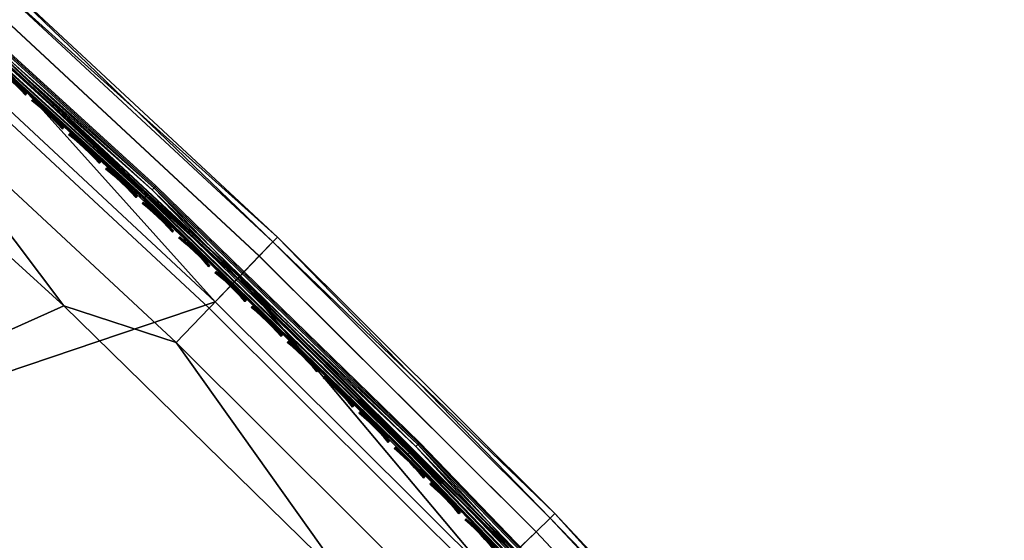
# Model space of a CAD drawing. Header units: inches. Extents: x 0 to 54.6, y -45.5 to 0.
# Tile 437 of 439: x 42.2 to 47.7, y -19.3 to -16.4. Entities that reach past the tile are written whole.
import ezdxf

# ---------------------------------------------------------------- set-up
doc = ezdxf.new("R2010")
doc.units = ezdxf.units.IN
doc.header["$LTSCALE"] = 0.03937
doc.header["$MEASUREMENT"] = 0
for name, color, linetype in [('A-FURN-3-ST', 151, 'Continuous'), ('A-FURN-3-ST-SEAM', 250, 'Continuous'), ('A-FURN-3-STITCH', 15, 'Continuous')]:
    doc.layers.add(name, color=color, linetype=linetype)

msp = doc.modelspace()

# ---------------------------------------------------------------- meshes
at = {"layer": 'A-FURN-3-ST'}
mesh = msp.add_polyface(dxfattribs=at)
corners = [(24.4018, -31.097, 17.9625), (25.9369, -31.96, 18), (24.5748, -30.8708, 18), (52.3307, -29.9378, 18), (23.167, -29.8414, 18), (21.7162, -28.8736, 18), (51.1127, -28.0843, 18), (20.225, -27.9693, 18), (49.8291, -26.2757, 18), (48.4815, -24.5142, 18), (47.0716, -22.8021, 18), (45.6014, -21.1416, 18), (44.0726, -19.5348, 18), (42.4872, -17.9839, 18), (40.8472, -16.4907, 18), (39.1549, -15.0573, 18), (37.4122, -13.6853, 18), (35.6216, -12.3767, 18), (18.6962, -27.13, 18), (33.7852, -11.1331, 18), (31.9054, -9.9561, 18), (42.0806, -16.1148, 5.5), (42.0551, -16.143, 5.3087), (40.4315, -14.6855, 5.5), (40.1104, -15.0687, 5), (40.2332, -14.922, 5.0381), (41.7463, -16.4866, 5), (41.8742, -16.3443, 5.0381), (41.9826, -16.2236, 5.1464), (40.3374, -14.7977, 5.1464), (41.536, -16.7215, 17.9625), (39.9083, -15.3107, 17.9625), (42.0555, -16.1426, 17.1847), (42.0806, -16.1148, 16.9), (40.4074, -14.7142, 17.1847), (40.3369, -14.7985, 17.45), (41.9821, -16.2244, 17.45), (40.2247, -14.9325, 17.6778), (41.8654, -16.3545, 17.6778), (40.0785, -15.1073, 17.8526), (41.7132, -16.5241, 17.8526), (24.2095, -31.3469, 5), (22.8229, -30.3329, 5), (54.0012, -31.5337, 5), (52.879, -29.6824, 5), (21.3938, -29.3797, 5), (19.925, -28.4889, 5), (51.6934, -27.871, 5), (18.4192, -27.6622, 5), (50.4457, -26.1018, 5), (49.1376, -24.3769, 5), (47.7705, -22.6982, 5), (46.346, -21.068, 5), (44.866, -19.488, 5), (16.8791, -26.9013, 5), (43.3321, -17.9603, 5), (38.4263, -13.7083, 5), (36.6961, -12.4071, 5), (34.9219, -11.1665, 5), (33.1058, -9.9882, 5)]
mesh.append_faces([[corners[k] for k in face] for face in [(0, 1, 2), (2, 3, 4), (4, 3, 5), (5, 6, 7), (7, 6, 8), (7, 8, 9), (9, 10, 7), (7, 10, 11), (7, 11, 12), (12, 13, 7), (7, 13, 14), (7, 14, 15), (15, 16, 7), (7, 16, 17), (7, 17, 18), (18, 17, 19), (18, 19, 20), (21, 22, 23), (24, 25, 26), (26, 25, 27), (28, 27, 25, 29), (14, 30, 31), (14, 31, 15), (32, 33, 34), (32, 34, 35, 36), (36, 35, 37, 38), (38, 37, 39, 40), (40, 39, 31, 30), (41, 42, 43), (44, 42, 45), (44, 45, 46), (44, 46, 47), (47, 46, 48), (47, 48, 49), (49, 48, 50), (50, 48, 51), (51, 48, 52), (52, 48, 53), (53, 48, 54), (53, 54, 55), (55, 54, 26), (26, 54, 24), (24, 54, 56), (56, 54, 57), (57, 54, 58), (58, 54, 59)]])
mesh = msp.add_polyface(dxfattribs=at)
corners = [(46.7172, -20.733, 5.5), (46.6889, -20.7584, 5.3087), (45.2253, -19.1403, 5.5), (45.1979, -19.1667, 5.3087), (43.6791, -17.6003, 5.5), (43.6527, -17.6277, 5.3087), (42.0806, -16.1148, 5.5), (42.0551, -16.143, 5.3087), (41.7463, -16.4866, 5), (41.8742, -16.3443, 5.0381), (43.3321, -17.9603, 5), (43.4649, -17.8225, 5.0381), (44.866, -19.488, 5), (45.0035, -19.3549, 5.0381), (46.346, -21.068, 5), (46.6084, -20.831, 5.1464), (46.488, -20.9397, 5.0381), (45.12, -19.2421, 5.1464), (43.5774, -17.7057, 5.1464), (41.9826, -16.2236, 5.1464), (46.7172, -20.733, 16.9), (45.2253, -19.1403, 16.9), (43.6791, -17.6003, 16.9), (42.0806, -16.1148, 16.9), (40.4315, -14.6855, 16.9), (45.6014, -21.1416, 18), (44.64, -19.7079, 17.9625), (44.0726, -19.5348, 18), (43.1139, -18.1878, 17.9625), (42.4872, -17.9839, 18), (41.536, -16.7215, 17.9625), (40.8472, -16.4907, 18), (46.6894, -20.7581, 17.1847), (45.1984, -19.1664, 17.1847), (45.1195, -19.2429, 17.45), (46.6079, -20.8318, 17.45), (44.994, -19.3646, 17.6778), (46.4783, -20.9491, 17.6778), (44.8305, -19.5232, 17.8526), (46.3094, -21.102, 17.8526), (46.1126, -21.28, 17.9625), (43.6532, -17.6273, 17.1847), (43.577, -17.7065, 17.45), (43.4558, -17.8325, 17.6778), (43.2978, -17.9967, 17.8526), (42.0555, -16.1426, 17.1847), (41.9821, -16.2244, 17.45), (41.8654, -16.3545, 17.6778), (41.7132, -16.5241, 17.8526)]
mesh.append_faces([[corners[k] for k in face] for face in [(0, 1, 2), (2, 1, 3), (2, 3, 4), (4, 3, 5), (4, 5, 6), (6, 5, 7), (8, 9, 10), (10, 9, 11), (10, 11, 12), (12, 11, 13), (12, 13, 14), (15, 16, 13, 17), (17, 13, 11, 18), (18, 11, 9, 19), (1, 15, 17, 3), (3, 17, 18, 5), (5, 18, 19, 7), (20, 0, 21), (21, 0, 2), (21, 2, 22), (22, 2, 4), (22, 4, 23), (23, 4, 6), (23, 6, 24), (25, 26, 27), (27, 26, 28), (27, 28, 29), (29, 28, 30), (29, 30, 31), (32, 20, 33), (32, 33, 34, 35), (35, 34, 36, 37), (37, 36, 38, 39), (39, 38, 26, 40), (20, 21, 33), (33, 21, 41), (33, 41, 42, 34), (34, 42, 43, 36), (36, 43, 44, 38), (38, 44, 28, 26), (21, 22, 41), (41, 22, 45), (41, 45, 46, 42), (42, 46, 47, 43), (43, 47, 48, 44), (44, 48, 30, 28), (22, 23, 45)]])
at = {"layer": 'A-FURN-3-ST-SEAM'}
mesh = msp.add_polyface(dxfattribs=at)
corners = [(40.2268, -14.9289, 17.7271), (41.4271, -15.984, 17.7208), (41.8675, -16.3508, 17.7271), (42.9485, -17.3696, 17.7208), (43.4579, -17.8288, 17.7271), (44.4181, -18.7988, 17.7208), (44.9962, -19.3609, 17.7271), (45.8341, -20.2689, 17.7208), (44.9654, -19.3906, 17.6706), (45.8171, -20.2847, 17.6902), (44.4016, -18.8151, 17.6902), (43.4282, -17.8596, 17.6706), (42.9326, -17.3864, 17.6902), (41.8389, -16.3827, 17.6706), (41.4117, -16.0013, 17.6902), (40.1993, -14.9617, 17.6706), (41.4174, -15.9949, 17.7078), (42.9384, -17.3802, 17.7078), (44.4077, -18.8091, 17.7078), (45.8234, -20.2789, 17.7078), (40.2354, -14.9187, 17.628), (41.4671, -15.9386, 17.6422), (41.8765, -16.3409, 17.628), (42.9901, -17.3256, 17.6422), (43.4672, -17.8192, 17.628), (44.4611, -18.7563, 17.6422), (45.0059, -19.3516, 17.628), (45.8785, -20.2278, 17.6422), (46.4905, -20.9364, 17.628), (45.8672, -20.2382, 17.7234), (44.4502, -18.767, 17.7234), (42.9795, -17.3367, 17.7234), (41.457, -15.9501, 17.7234), (41.4727, -15.9324, 17.702), (42.9958, -17.3196, 17.702), (44.467, -18.7504, 17.702), (45.8846, -20.2221, 17.702), (39.9034, -14.5872, 17.6707), (39.8996, -14.5917, 17.702), (41.4766, -15.928, 17.6707), (42.9999, -17.3153, 17.6707), (44.4712, -18.7463, 17.6707), (45.8889, -20.2181, 17.6707), (41.4152, -15.9973, 17.6522), (42.9362, -17.3825, 17.6522), (44.4054, -18.8114, 17.6522), (45.821, -20.2811, 17.6522), (45.8433, -20.2604, 17.6292), (44.427, -18.79, 17.6292), (42.9571, -17.3605, 17.6292), (41.4354, -15.9746, 17.6292), (41.4237, -15.9877, 17.6377), (42.9451, -17.3732, 17.6377), (44.4146, -18.8023, 17.6377), (45.8305, -20.2723, 17.6377)]
mesh.append_faces([[corners[k] for k in face] for face in [(0, 1, 2), (2, 1, 3), (2, 3, 4), (4, 3, 5), (4, 5, 6), (6, 5, 7), (8, 9, 10), (8, 10, 11), (11, 10, 12), (11, 12, 13), (13, 12, 14), (13, 14, 15), (16, 14, 12, 17), (17, 12, 10, 18), (18, 10, 9, 19), (1, 16, 17, 3), (3, 17, 18, 5), (5, 18, 19, 7), (20, 21, 22), (22, 21, 23), (22, 23, 24), (24, 23, 25), (24, 25, 26), (26, 25, 27), (26, 27, 28), (6, 29, 30), (6, 30, 4), (4, 30, 31), (4, 31, 2), (2, 31, 32), (2, 32, 0), (33, 32, 31, 34), (34, 31, 30, 35), (35, 30, 29, 36), (37, 38, 33, 39), (39, 33, 34, 40), (40, 34, 35, 41), (41, 35, 36, 42), (21, 39, 40, 23), (23, 40, 41, 25), (25, 41, 42, 27), (15, 43, 13), (13, 43, 44), (13, 44, 11), (11, 44, 45), (11, 45, 8), (8, 45, 46), (26, 47, 48), (26, 48, 24), (24, 48, 49), (24, 49, 22), (22, 49, 50), (22, 50, 20), (51, 50, 49, 52), (52, 49, 48, 53), (53, 48, 47, 54), (43, 51, 52, 44), (44, 52, 53, 45), (45, 53, 54, 46)]])
at = {"layer": 'A-FURN-3-STITCH'}
mesh = msp.add_polyface(dxfattribs=at)
corners = [(42.0666, -16.6209, 17.7252), (42.0402, -16.5929, 17.732), (42.043, -16.5898, 17.7351), (42.0682, -16.6192, 17.7241), (42.0462, -16.5863, 17.733), (42.0714, -16.6157, 17.722), (42.0466, -16.5859, 17.7278), (42.073, -16.6139, 17.721), (42.0186, -16.5588, 17.737), (42.0191, -16.5584, 17.7318), (42.2736, -16.8095, 17.7252), (42.2473, -16.7814, 17.732), (42.2501, -16.7783, 17.7351), (42.2752, -16.8078, 17.7241), (42.2533, -16.7747, 17.733), (42.2784, -16.8042, 17.722), (42.2537, -16.7743, 17.7278), (42.28, -16.8025, 17.721), (42.2198, -16.7538, 17.736), (42.2226, -16.7507, 17.7391), (42.2259, -16.7472, 17.737), (42.2263, -16.7468, 17.7318), (42.1914, -16.727, 17.7372), (42.1942, -16.7239, 17.7403), (42.1974, -16.7204, 17.7382), (42.1979, -16.7199, 17.733), (42.1622, -16.7011, 17.7355), (42.165, -16.698, 17.7386), (42.1682, -16.6945, 17.7366), (42.1686, -16.694, 17.7314), (42.1323, -16.6763, 17.7311), (42.1351, -16.6732, 17.7342), (42.1383, -16.6696, 17.7322), (42.1387, -16.6692, 17.727), (42.1019, -16.6527, 17.7239), (42.1036, -16.6509, 17.7229), (42.1068, -16.6474, 17.7209), (42.1084, -16.6456, 17.7198), (42.4262, -16.943, 17.736), (42.3979, -16.9161, 17.7372), (42.4007, -16.913, 17.7403), (42.429, -16.94, 17.7391), (42.404, -16.9095, 17.7382), (42.4323, -16.9364, 17.737), (42.3687, -16.8901, 17.7355), (42.3716, -16.887, 17.7386), (42.3748, -16.8835, 17.7366), (42.3752, -16.8831, 17.7314), (42.4044, -16.9091, 17.733), (42.339, -16.8651, 17.7311), (42.3418, -16.862, 17.7342), (42.345, -16.8585, 17.7322), (42.3455, -16.8581, 17.727), (42.3088, -16.8414, 17.7239), (42.3104, -16.8396, 17.7229), (42.3136, -16.8361, 17.7209), (42.3152, -16.8344, 17.7198)]
mesh.append_faces([[corners[k] for k in face] for face in [(0, 1, 2, 3), (3, 2, 4, 5), (5, 4, 6, 7), (4, 8, 9, 6), (10, 11, 12, 13), (13, 12, 14, 15), (15, 14, 16, 17), (11, 18, 19, 12), (12, 19, 20, 14), (14, 20, 21, 16), (18, 22, 23, 19), (19, 23, 24, 20), (20, 24, 25, 21), (22, 26, 27, 23), (23, 27, 28, 24), (24, 28, 29, 25), (26, 30, 31, 27), (27, 31, 32, 28), (28, 32, 33, 29), (30, 34, 35, 31), (31, 35, 36, 32), (32, 36, 37, 33), (38, 39, 40, 41), (41, 40, 42, 43), (39, 44, 45, 40), (40, 45, 46, 42), (42, 46, 47, 48), (44, 49, 50, 45), (45, 50, 51, 46), (46, 51, 52, 47), (49, 53, 54, 50), (50, 54, 55, 51), (51, 55, 56, 52)]])
mesh = msp.add_polyface(dxfattribs=at)
corners = [(42.4797, -16.999, 17.7252), (42.4535, -16.9707, 17.732), (42.4563, -16.9676, 17.7351), (42.4813, -16.9972, 17.7241), (42.4596, -16.9641, 17.733), (42.4845, -16.9937, 17.722), (42.46, -16.9637, 17.7278), (42.4862, -16.992, 17.721), (42.4262, -16.943, 17.736), (42.429, -16.94, 17.7391), (42.4323, -16.9364, 17.737), (42.4327, -16.936, 17.7318), (42.404, -16.9095, 17.7382), (42.4044, -16.9091, 17.733), (42.6849, -17.1894, 17.7252), (42.6589, -17.161, 17.732), (42.6617, -17.1579, 17.7351), (42.6866, -17.1876, 17.7241), (42.665, -17.1544, 17.733), (42.6898, -17.1842, 17.722), (42.6654, -17.154, 17.7278), (42.6915, -17.1824, 17.721), (42.6317, -17.1332, 17.736), (42.6345, -17.1301, 17.7391), (42.6378, -17.1266, 17.737), (42.6382, -17.1262, 17.7318), (42.6035, -17.1061, 17.7372), (42.6064, -17.1031, 17.7403), (42.6096, -17.0996, 17.7382), (42.61, -17.0992, 17.733), (42.5745, -17.08, 17.7355), (42.5773, -17.0769, 17.7386), (42.5806, -17.0734, 17.7366), (42.581, -17.073, 17.7314), (42.5448, -17.0549, 17.7311), (42.5477, -17.0518, 17.7342), (42.5509, -17.0483, 17.7322), (42.5514, -17.0479, 17.727), (42.5147, -17.031, 17.7239), (42.5164, -17.0292, 17.7229), (42.5196, -17.0258, 17.7209), (42.5212, -17.024, 17.7198), (42.8083, -17.2971, 17.7372), (42.7794, -17.2708, 17.7355), (42.7822, -17.2677, 17.7386), (42.8111, -17.294, 17.7403), (42.7855, -17.2643, 17.7366), (42.8144, -17.2905, 17.7382), (42.7498, -17.2456, 17.7311), (42.7527, -17.2425, 17.7342), (42.756, -17.239, 17.7322), (42.7564, -17.2386, 17.727), (42.7859, -17.2638, 17.7314), (42.7198, -17.2216, 17.7239), (42.7215, -17.2198, 17.7229), (42.7248, -17.2163, 17.7209), (42.7264, -17.2146, 17.7198)]
mesh.append_faces([[corners[k] for k in face] for face in [(0, 1, 2, 3), (3, 2, 4, 5), (5, 4, 6, 7), (1, 8, 9, 2), (2, 9, 10, 4), (4, 10, 11, 6), (10, 12, 13, 11), (14, 15, 16, 17), (17, 16, 18, 19), (19, 18, 20, 21), (15, 22, 23, 16), (16, 23, 24, 18), (18, 24, 25, 20), (22, 26, 27, 23), (23, 27, 28, 24), (24, 28, 29, 25), (26, 30, 31, 27), (27, 31, 32, 28), (28, 32, 33, 29), (30, 34, 35, 31), (31, 35, 36, 32), (32, 36, 37, 33), (34, 38, 39, 35), (35, 39, 40, 36), (36, 40, 41, 37), (42, 43, 44, 45), (45, 44, 46, 47), (43, 48, 49, 44), (44, 49, 50, 46), (46, 50, 51, 52), (48, 53, 54, 49), (49, 54, 55, 50), (50, 55, 56, 51)]])
mesh = msp.add_polyface(dxfattribs=at)
corners = [(42.8893, -17.3807, 17.7252), (42.8634, -17.3522, 17.732), (42.8663, -17.3491, 17.7351), (42.891, -17.379, 17.7241), (42.8696, -17.3457, 17.733), (42.8942, -17.3755, 17.722), (42.87, -17.3453, 17.7278), (42.8959, -17.3738, 17.721), (42.8364, -17.3243, 17.736), (42.8392, -17.3212, 17.7391), (42.8425, -17.3177, 17.737), (42.8429, -17.3173, 17.7318), (42.8083, -17.2971, 17.7372), (42.8111, -17.294, 17.7403), (42.8144, -17.2905, 17.7382), (42.8148, -17.2901, 17.733), (42.7855, -17.2643, 17.7366), (42.7859, -17.2638, 17.7314), (43.0929, -17.5729, 17.7252), (43.0671, -17.5443, 17.732), (43.07, -17.5413, 17.7351), (43.0945, -17.5712, 17.7241), (43.0733, -17.5378, 17.733), (43.0978, -17.5677, 17.722), (43.0737, -17.5374, 17.7278), (43.0995, -17.566, 17.721), (43.0402, -17.5163, 17.736), (43.043, -17.5132, 17.7391), (43.0463, -17.5098, 17.737), (43.0467, -17.5094, 17.7318), (43.0122, -17.489, 17.7372), (43.0151, -17.4859, 17.7403), (43.0184, -17.4824, 17.7382), (43.0188, -17.482, 17.733), (42.9834, -17.4625, 17.7355), (42.9863, -17.4595, 17.7386), (42.9896, -17.456, 17.7366), (42.99, -17.4556, 17.7314), (42.954, -17.4372, 17.7311), (42.9569, -17.4341, 17.7342), (42.9602, -17.4307, 17.7322), (42.9606, -17.4303, 17.727), (42.9241, -17.413, 17.7239), (42.9258, -17.4113, 17.7229), (42.929, -17.4078, 17.7209), (42.9307, -17.4061, 17.7198), (43.1866, -17.6552, 17.7355), (43.1573, -17.6297, 17.7311), (43.1602, -17.6266, 17.7342), (43.1895, -17.6521, 17.7386), (43.1275, -17.6054, 17.7239), (43.1292, -17.6037, 17.7229), (43.1325, -17.6002, 17.7209), (43.1635, -17.6232, 17.7322), (43.1341, -17.5985, 17.7198), (43.1639, -17.6228, 17.727)]
mesh.append_faces([[corners[k] for k in face] for face in [(0, 1, 2, 3), (3, 2, 4, 5), (5, 4, 6, 7), (1, 8, 9, 2), (2, 9, 10, 4), (4, 10, 11, 6), (8, 12, 13, 9), (9, 13, 14, 10), (10, 14, 15, 11), (14, 16, 17, 15), (18, 19, 20, 21), (21, 20, 22, 23), (23, 22, 24, 25), (19, 26, 27, 20), (20, 27, 28, 22), (22, 28, 29, 24), (26, 30, 31, 27), (27, 31, 32, 28), (28, 32, 33, 29), (30, 34, 35, 31), (31, 35, 36, 32), (32, 36, 37, 33), (34, 38, 39, 35), (35, 39, 40, 36), (36, 40, 41, 37), (38, 42, 43, 39), (39, 43, 44, 40), (40, 44, 45, 41), (46, 47, 48, 49), (47, 50, 51, 48), (48, 51, 52, 53), (53, 52, 54, 55)]])
mesh = msp.add_polyface(dxfattribs=at)
corners = [(43.2956, -17.7661, 17.7252), (43.2699, -17.7373, 17.732), (43.2728, -17.7343, 17.7351), (43.2972, -17.7643, 17.7241), (43.2761, -17.7309, 17.733), (43.3005, -17.7609, 17.722), (43.2765, -17.7305, 17.7278), (43.3022, -17.7592, 17.721), (43.2431, -17.7092, 17.736), (43.246, -17.7061, 17.7391), (43.2493, -17.7027, 17.737), (43.2497, -17.7023, 17.7318), (43.2153, -17.6817, 17.7372), (43.2182, -17.6787, 17.7403), (43.2215, -17.6752, 17.7382), (43.2219, -17.6748, 17.733), (43.1866, -17.6552, 17.7355), (43.1895, -17.6521, 17.7386), (43.1928, -17.6487, 17.7366), (43.1932, -17.6483, 17.7314), (43.1602, -17.6266, 17.7342), (43.1635, -17.6232, 17.7322), (43.1639, -17.6228, 17.727), (43.4974, -17.9601, 17.7252), (43.4719, -17.9313, 17.732), (43.4748, -17.9282, 17.7351), (43.499, -17.9584, 17.7241), (43.4781, -17.9248, 17.733), (43.5024, -17.955, 17.722), (43.4785, -17.9244, 17.7278), (43.504, -17.9532, 17.721), (43.4452, -17.903, 17.736), (43.4481, -17.9, 17.7391), (43.4514, -17.8965, 17.737), (43.4518, -17.8961, 17.7318), (43.4175, -17.8754, 17.7372), (43.4204, -17.8724, 17.7403), (43.4237, -17.869, 17.7382), (43.4241, -17.8685, 17.733), (43.3889, -17.8487, 17.7355), (43.3918, -17.8457, 17.7386), (43.3952, -17.8423, 17.7366), (43.3956, -17.8419, 17.7314), (43.3597, -17.8231, 17.7311), (43.3626, -17.8201, 17.7342), (43.3659, -17.8167, 17.7322), (43.3664, -17.8162, 17.727), (43.33, -17.7987, 17.7239), (43.3317, -17.797, 17.7229), (43.335, -17.7935, 17.7209), (43.3367, -17.7918, 17.7198), (43.5613, -18.0174, 17.7311), (43.5317, -17.9929, 17.7239), (43.5334, -17.9912, 17.7229), (43.5642, -18.0144, 17.7342)]
mesh.append_faces([[corners[k] for k in face] for face in [(0, 1, 2, 3), (3, 2, 4, 5), (5, 4, 6, 7), (1, 8, 9, 2), (2, 9, 10, 4), (4, 10, 11, 6), (8, 12, 13, 9), (9, 13, 14, 10), (10, 14, 15, 11), (12, 16, 17, 13), (13, 17, 18, 14), (14, 18, 19, 15), (17, 20, 21, 18), (18, 21, 22, 19), (23, 24, 25, 26), (26, 25, 27, 28), (28, 27, 29, 30), (24, 31, 32, 25), (25, 32, 33, 27), (27, 33, 34, 29), (31, 35, 36, 32), (32, 36, 37, 33), (33, 37, 38, 34), (35, 39, 40, 36), (36, 40, 41, 37), (37, 41, 42, 38), (39, 43, 44, 40), (40, 44, 45, 41), (41, 45, 46, 42), (43, 47, 48, 44), (44, 48, 49, 45), (45, 49, 50, 46), (51, 52, 53, 54)]])
mesh = msp.add_polyface(dxfattribs=at)
corners = [(43.6983, -18.155, 17.7252), (43.673, -18.1261, 17.732), (43.6759, -18.1231, 17.7351), (43.7, -18.1533, 17.7241), (43.6792, -18.1197, 17.733), (43.7033, -18.1499, 17.722), (43.6796, -18.1193, 17.7278), (43.705, -18.1482, 17.721), (43.6464, -18.0977, 17.736), (43.6493, -18.0947, 17.7391), (43.6526, -18.0913, 17.737), (43.6531, -18.0909, 17.7318), (43.6188, -18.07, 17.7372), (43.6217, -18.067, 17.7403), (43.6251, -18.0636, 17.7382), (43.6255, -18.0632, 17.733), (43.5904, -18.0432, 17.7355), (43.5933, -18.0402, 17.7386), (43.5966, -18.0368, 17.7366), (43.5971, -18.0364, 17.7314), (43.5613, -18.0174, 17.7311), (43.5642, -18.0144, 17.7342), (43.5675, -18.011, 17.7322), (43.568, -18.0106, 17.727), (43.5334, -17.9912, 17.7229), (43.5367, -17.9878, 17.7209), (43.5384, -17.9861, 17.7198), (43.8984, -18.3509, 17.7252), (43.8732, -18.3218, 17.732), (43.8761, -18.3188, 17.7351), (43.9001, -18.3492, 17.7241), (43.8467, -18.2933, 17.736), (43.8496, -18.2903, 17.7391), (43.853, -18.2869, 17.737), (43.8794, -18.3154, 17.733), (43.8534, -18.2865, 17.7318), (43.8799, -18.315, 17.7278), (43.8193, -18.2655, 17.7372), (43.8222, -18.2625, 17.7403), (43.8255, -18.2591, 17.7382), (43.826, -18.2587, 17.733), (43.791, -18.2385, 17.7355), (43.7939, -18.2355, 17.7386), (43.7972, -18.2321, 17.7366), (43.7977, -18.2317, 17.7314), (43.762, -18.2127, 17.7311), (43.7649, -18.2097, 17.7342), (43.7683, -18.2063, 17.7322), (43.7687, -18.2059, 17.727), (43.7325, -18.188, 17.7239), (43.7342, -18.1863, 17.7229), (43.7376, -18.1829, 17.7209), (43.7392, -18.1812, 17.7198)]
mesh.append_faces([[corners[k] for k in face] for face in [(0, 1, 2, 3), (3, 2, 4, 5), (5, 4, 6, 7), (1, 8, 9, 2), (2, 9, 10, 4), (4, 10, 11, 6), (8, 12, 13, 9), (9, 13, 14, 10), (10, 14, 15, 11), (12, 16, 17, 13), (13, 17, 18, 14), (14, 18, 19, 15), (16, 20, 21, 17), (17, 21, 22, 18), (18, 22, 23, 19), (21, 24, 25, 22), (22, 25, 26, 23), (27, 28, 29, 30), (28, 31, 32, 29), (29, 32, 33, 34), (34, 33, 35, 36), (31, 37, 38, 32), (32, 38, 39, 33), (33, 39, 40, 35), (37, 41, 42, 38), (38, 42, 43, 39), (39, 43, 44, 40), (41, 45, 46, 42), (42, 46, 47, 43), (43, 47, 48, 44), (45, 49, 50, 46), (46, 50, 51, 47), (47, 51, 52, 48)]])
mesh = msp.add_polyface(dxfattribs=at)
corners = [(43.9001, -18.3492, 17.7241), (43.8761, -18.3188, 17.7351), (43.8794, -18.3154, 17.733), (43.9034, -18.3458, 17.722), (43.8799, -18.315, 17.7278), (43.9051, -18.3441, 17.721), (44.0976, -18.5476, 17.7252), (44.0725, -18.5184, 17.732), (44.0754, -18.5154, 17.7351), (44.0993, -18.5459, 17.7241), (44.0788, -18.5121, 17.733), (44.1027, -18.5425, 17.722), (44.0792, -18.5117, 17.7278), (44.1044, -18.5408, 17.721), (44.0462, -18.4898, 17.736), (44.0491, -18.4868, 17.7391), (44.0525, -18.4834, 17.737), (44.0529, -18.483, 17.7318), (44.0189, -18.4618, 17.7372), (44.0218, -18.4589, 17.7403), (44.0252, -18.4555, 17.7382), (44.0256, -18.4551, 17.733), (43.9907, -18.4348, 17.7355), (43.9936, -18.4318, 17.7386), (43.997, -18.4284, 17.7366), (43.9974, -18.428, 17.7314), (43.9618, -18.4088, 17.7311), (43.9647, -18.4058, 17.7342), (43.9681, -18.4024, 17.7322), (43.9685, -18.402, 17.727), (43.9325, -18.384, 17.7239), (43.9342, -18.3823, 17.7229), (43.9375, -18.3789, 17.7209), (43.9392, -18.3772, 17.7198), (44.2709, -18.7159, 17.732), (44.2448, -18.6872, 17.736), (44.2477, -18.6842, 17.7391), (44.2739, -18.713, 17.7351), (44.2176, -18.6591, 17.7372), (44.2205, -18.6561, 17.7403), (44.2239, -18.6528, 17.7382), (44.2511, -18.6808, 17.737), (44.2243, -18.6524, 17.733), (44.2515, -18.6804, 17.7318), (44.1895, -18.6319, 17.7355), (44.1924, -18.629, 17.7386), (44.1958, -18.6256, 17.7366), (44.1963, -18.6252, 17.7314), (44.1608, -18.6058, 17.7311), (44.1637, -18.6028, 17.7342), (44.1671, -18.5995, 17.7322), (44.1675, -18.5991, 17.727), (44.1315, -18.5809, 17.7239), (44.1332, -18.5792, 17.7229), (44.1366, -18.5758, 17.7209), (44.1383, -18.5741, 17.7198)]
mesh.append_faces([[corners[k] for k in face] for face in [(0, 1, 2, 3), (3, 2, 4, 5), (6, 7, 8, 9), (9, 8, 10, 11), (11, 10, 12, 13), (7, 14, 15, 8), (8, 15, 16, 10), (10, 16, 17, 12), (14, 18, 19, 15), (15, 19, 20, 16), (16, 20, 21, 17), (18, 22, 23, 19), (19, 23, 24, 20), (20, 24, 25, 21), (22, 26, 27, 23), (23, 27, 28, 24), (24, 28, 29, 25), (26, 30, 31, 27), (27, 31, 32, 28), (28, 32, 33, 29), (34, 35, 36, 37), (35, 38, 39, 36), (36, 39, 40, 41), (41, 40, 42, 43), (38, 44, 45, 39), (39, 45, 46, 40), (40, 46, 47, 42), (44, 48, 49, 45), (45, 49, 50, 46), (46, 50, 51, 47), (48, 52, 53, 49), (49, 53, 54, 50), (50, 54, 55, 51)]])
mesh = msp.add_polyface(dxfattribs=at)
corners = [(44.2959, -18.7452, 17.7252), (44.2709, -18.7159, 17.732), (44.2739, -18.713, 17.7351), (44.2976, -18.7435, 17.7241), (44.2773, -18.7096, 17.733), (44.301, -18.7402, 17.722), (44.2777, -18.7092, 17.7278), (44.3027, -18.7385, 17.721), (44.2477, -18.6842, 17.7391), (44.2511, -18.6808, 17.737), (44.2515, -18.6804, 17.7318), (44.4934, -18.9437, 17.7252), (44.4685, -18.9143, 17.732), (44.4715, -18.9114, 17.7351), (44.4951, -18.9421, 17.7241), (44.4749, -18.908, 17.733), (44.4985, -18.9387, 17.722), (44.4753, -18.9076, 17.7278), (44.5002, -18.937, 17.721), (44.4425, -18.8854, 17.736), (44.4454, -18.8825, 17.7391), (44.4488, -18.8791, 17.737), (44.4493, -18.8787, 17.7318), (44.4154, -18.8573, 17.7372), (44.4183, -18.8543, 17.7403), (44.4217, -18.851, 17.7382), (44.4222, -18.8506, 17.733), (44.3874, -18.83, 17.7355), (44.3904, -18.827, 17.7386), (44.3938, -18.8236, 17.7366), (44.3942, -18.8233, 17.7314), (44.3588, -18.8037, 17.7311), (44.3618, -18.8007, 17.7342), (44.3652, -18.7974, 17.7322), (44.3656, -18.797, 17.727), (44.3297, -18.7786, 17.7239), (44.3314, -18.7769, 17.7229), (44.3348, -18.7736, 17.7209), (44.3365, -18.7719, 17.7198), (44.6456, -19.0783, 17.737), (44.6187, -19.05, 17.7382), (44.6191, -19.0496, 17.733), (44.6461, -19.0779, 17.7318), (44.6123, -19.0563, 17.7372), (44.5845, -19.0289, 17.7355), (44.5875, -19.0259, 17.7386), (44.6153, -19.0534, 17.7403), (44.5909, -19.0226, 17.7366), (44.5913, -19.0222, 17.7314), (44.556, -19.0025, 17.7311), (44.559, -18.9995, 17.7342), (44.5624, -18.9962, 17.7322), (44.5628, -18.9958, 17.727), (44.527, -18.9773, 17.7239), (44.5287, -18.9756, 17.7229), (44.5321, -18.9723, 17.7209), (44.5338, -18.9706, 17.7198)]
mesh.append_faces([[corners[k] for k in face] for face in [(0, 1, 2, 3), (3, 2, 4, 5), (5, 4, 6, 7), (2, 8, 9, 4), (4, 9, 10, 6), (11, 12, 13, 14), (14, 13, 15, 16), (16, 15, 17, 18), (12, 19, 20, 13), (13, 20, 21, 15), (15, 21, 22, 17), (19, 23, 24, 20), (20, 24, 25, 21), (21, 25, 26, 22), (23, 27, 28, 24), (24, 28, 29, 25), (25, 29, 30, 26), (27, 31, 32, 28), (28, 32, 33, 29), (29, 33, 34, 30), (31, 35, 36, 32), (32, 36, 37, 33), (33, 37, 38, 34), (39, 40, 41, 42), (43, 44, 45, 46), (46, 45, 47, 40), (40, 47, 48, 41), (44, 49, 50, 45), (45, 50, 51, 47), (47, 51, 52, 48), (49, 53, 54, 50), (50, 54, 55, 51), (51, 55, 56, 52)]])
mesh = msp.add_polyface(dxfattribs=at)
corners = [(44.6899, -19.1431, 17.7252), (44.6652, -19.1136, 17.732), (44.6682, -19.1107, 17.7351), (44.6916, -19.1415, 17.7241), (44.6716, -19.1073, 17.733), (44.695, -19.1381, 17.722), (44.672, -19.1069, 17.7278), (44.6968, -19.1364, 17.721), (44.6393, -19.0846, 17.736), (44.6422, -19.0817, 17.7391), (44.6456, -19.0783, 17.737), (44.6461, -19.0779, 17.7318), (44.6123, -19.0563, 17.7372), (44.6153, -19.0534, 17.7403), (44.6187, -19.05, 17.7382), (44.8856, -19.3434, 17.7252), (44.861, -19.3138, 17.732), (44.864, -19.3108, 17.7351), (44.8873, -19.3417, 17.7241), (44.8674, -19.3075, 17.733), (44.8907, -19.3384, 17.722), (44.8678, -19.3071, 17.7278), (44.8924, -19.3367, 17.721), (44.8352, -19.2846, 17.736), (44.8382, -19.2817, 17.7391), (44.8416, -19.2784, 17.737), (44.842, -19.278, 17.7318), (44.8083, -19.2562, 17.7372), (44.8113, -19.2533, 17.7403), (44.8148, -19.25, 17.7382), (44.8152, -19.2496, 17.733), (44.7807, -19.2287, 17.7355), (44.7836, -19.2257, 17.7386), (44.7871, -19.2224, 17.7366), (44.7875, -19.222, 17.7314), (44.7523, -19.2021, 17.7311), (44.7553, -19.1992, 17.7342), (44.7587, -19.1959, 17.7322), (44.7591, -19.1955, 17.727), (44.7234, -19.1768, 17.7239), (44.7251, -19.1751, 17.7229), (44.7285, -19.1718, 17.7209), (44.7302, -19.1702, 17.7198), (45.0099, -19.4508, 17.7382), (44.9824, -19.4231, 17.7366), (44.9828, -19.4227, 17.7314), (45.0104, -19.4504, 17.733), (44.9759, -19.4293, 17.7355), (44.9476, -19.4027, 17.7311), (44.9507, -19.3998, 17.7342), (44.9789, -19.4264, 17.7386), (44.9541, -19.3965, 17.7322), (44.9545, -19.3961, 17.727), (44.9189, -19.3772, 17.7239), (44.9206, -19.3756, 17.7229), (44.924, -19.3722, 17.7209), (44.9257, -19.3706, 17.7198)]
mesh.append_faces([[corners[k] for k in face] for face in [(0, 1, 2, 3), (3, 2, 4, 5), (5, 4, 6, 7), (1, 8, 9, 2), (2, 9, 10, 4), (4, 10, 11, 6), (8, 12, 13, 9), (9, 13, 14, 10), (15, 16, 17, 18), (18, 17, 19, 20), (20, 19, 21, 22), (16, 23, 24, 17), (17, 24, 25, 19), (19, 25, 26, 21), (23, 27, 28, 24), (24, 28, 29, 25), (25, 29, 30, 26), (27, 31, 32, 28), (28, 32, 33, 29), (29, 33, 34, 30), (31, 35, 36, 32), (32, 36, 37, 33), (33, 37, 38, 34), (35, 39, 40, 36), (36, 40, 41, 37), (37, 41, 42, 38), (43, 44, 45, 46), (47, 48, 49, 50), (50, 49, 51, 44), (44, 51, 52, 45), (48, 53, 54, 49), (49, 54, 55, 51), (51, 55, 56, 52)]])

doc.saveas('drawing.dxf')
